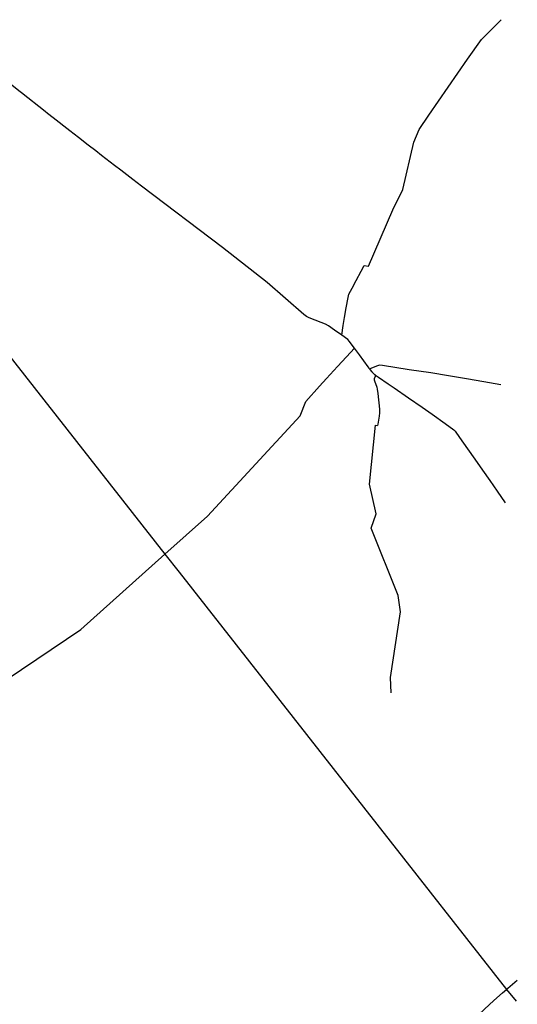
# Model space of a CAD drawing. Header units: millimetres. Extents: x 664923 to 767831, y 3118803 to 3207600.
# Tile 411 of 422: x 756024 to 767831, y 3134571 to 3157928. Entities that reach past the tile are written whole.
import ezdxf

# ---------------------------------------------------------------- set-up
doc = ezdxf.new("R2010")
doc.units = ezdxf.units.MM
doc.layers.add('railways', color=4, linetype='Continuous')
doc.layers.add('roads_2', color=2, linetype='Continuous')

msp = doc.modelspace()

# ---------------------------------------------------------------- linework, layer by layer
at = {"layer": 'railways'}
msp.add_lwpolyline([(753030.84, 3153447.86), (759470.4, 3145248.41), (759803.72, 3144824.21), (764495.87, 3138845.75), (767576.03, 3134923.53), (767800.11, 3134646)], dxfattribs=at)
at = {"layer": 'roads_2'}
for points in [[(764193.69, 3152097.23), (764296.95, 3152080.54), (764873.64, 3153420.29), (765115.04, 3153897.94), (765374.49, 3155019.31), (765498.15, 3155323.1), (765729.3, 3155664.66), (766645.14, 3156989.45), (766984.81, 3157454.06), (767450.06, 3157927.81)], [(756624.34, 3155750.68), (756068.81, 3156189.08), (756003.89, 3156240.84), (755798.1, 3156404.87), (755715.49, 3156469.77), (755629.64, 3156529.4), (755536.35, 3156582.05), (755498.66, 3156605.51), (755188.76, 3156824.49), (755151.17, 3156851.86)], [(756683.09, 3155704.32), (756624.34, 3155750.68)], [(758911.2, 3153977.98), (758706.7, 3154135.17), (758422.43, 3154354.45), (758270.14, 3154472.01), (757962.37, 3154710), (757828.09, 3154813.07), (757647.68, 3154952.36), (757417.65, 3155131.13), (757215.19, 3155288.65), (756820.58, 3155595.84), (756683.09, 3155704.32)], [(762763.19, 3150936.62), (761899.05, 3151690.98), (760836.56, 3152522.69), (758911.2, 3153977.98)], [(763663.81, 3150444), (763701.43, 3150671.48), (763732.66, 3150859.81), (763771.98, 3151094.87), (763814.96, 3151339.11), (763824, 3151380.63), (763835.99, 3151413.96), (763913.09, 3151557.57), (764008.72, 3151738.52), (764126.32, 3151965.14), (764193.69, 3152097.23)], [(767442.37, 3149264.44), (767039.37, 3149336.03), (766622.5, 3149408.96), (766200.18, 3149478.5), (765779.56, 3149546.69), (765264.51, 3149625.49), (764630.09, 3149723.04), (764562.16, 3149730.48), (764490.76, 3149706.12), (764357.35, 3149653.25), (764327.29, 3149647.34), (764313.21, 3149657.49), (764291.33, 3149689.56), (764085.88, 3149979.34), (763966.62, 3150138.54), (763915.08, 3150207.35), (763852.04, 3150293.61), (763807.06, 3150343.65), (763668.57, 3150440.68), (763663.81, 3150444), (763493.9, 3150562.24), (763353.12, 3150663.15), (763279.72, 3150704.75), (763180.61, 3150748.14), (762894.1, 3150854.13), (762826.93, 3150885.15), (762763.19, 3150936.62)], [(763966.62, 3150138.54), (763779.21, 3149933.21), (763560.82, 3149698.02), (763304.26, 3149417.56), (763138.37, 3149233.43), (762809.91, 3148874.19)], [(764327.29, 3149647.34), (764332.47, 3149632.18), (764377.61, 3149575.91), (764441.67, 3149514.22), (764451.55, 3149507.15)], [(764451.55, 3149507.15), (764454.89, 3149493.04), (764460.67, 3149462.38), (764436.84, 3149407.29), (764433.49, 3149381.88), (764439.14, 3149357.47), (764497.3, 3149209.13), (764508.53, 3149162.62), (764522.61, 3149059.27), (764562.69, 3148687.62), (764564.06, 3148644.39), (764560.31, 3148601.82), (764549.2, 3148520.51), (764520.58, 3148330.08), (764516.83, 3148305.05)], [(764451.55, 3149507.15), (764464.36, 3149497.97), (764539.13, 3149447.83), (764767.16, 3149288.5), (764906.32, 3149197.33), (765247.37, 3148960.28), (765572.55, 3148733), (765810.16, 3148567.28), (766119.93, 3148346.29), (766326.84, 3148200.08), (766353.19, 3148169.87), (766460.28, 3148016.04), (766649.72, 3147748.59), (766820.13, 3147502.21), (767003.65, 3147240.41), (767178.79, 3146993.85), (767351.75, 3146745.58), (767546.47, 3146467.76)], [(751157.19, 3139208.09), (757470.42, 3143458.29), (759470.4, 3145248.41), (760480.46, 3146152.73), (762676.96, 3148533.18), (762809.91, 3148874.19)], [(764837.48, 3141957.29), (764823.33, 3142323.28), (765055.56, 3143882.24), (765005.4, 3144265.09), (764363.75, 3145869.16), (764480.82, 3146208.45), (764322.64, 3146907.72), (764465.45, 3148309.62), (764516.83, 3148305.05)], [(766074.88, 3133413.47), (766216.24, 3133541.09), (766306.47, 3133611.27), (766442.74, 3133742.91), (766668.49, 3134014.81), (766861.88, 3134245.14), (766978.01, 3134384.05), (767052.63, 3134457.46), (767273.55, 3134658.89), (767481.62, 3134839.89), (767576.03, 3134923.53), (767608.05, 3134952.55), (767830.77, 3135147.4)]]:
    msp.add_lwpolyline(points, dxfattribs=at)

doc.saveas('drawing.dxf')
